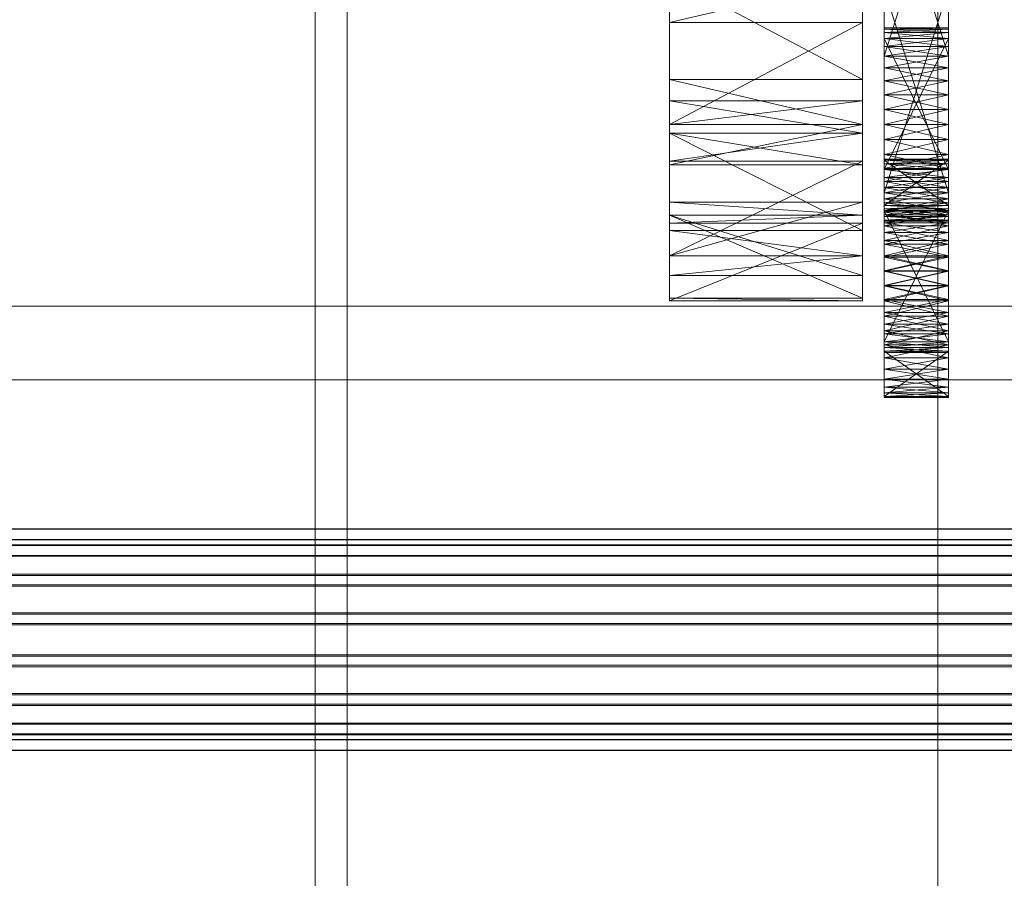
# Model space of a CAD drawing. Header units: millimetres. Extents: x -4395 to 65662, y -65530 to 6847.
# Tile 412 of 656: x 1369 to 1461, y -33653 to -33573. Entities that reach past the tile are written whole.
import ezdxf

# ---------------------------------------------------------------- set-up
doc = ezdxf.new("R2010")
doc.units = ezdxf.units.MM
for name, color, linetype, lineweight in [('COTAS_O', 1, 'Continuous', 0), ('frontal_C03', 7, 'Continuous', 0), ('frontal_secador', 7, 'Continuous', 0), ('frontal_tolva', 7, 'Continuous', 0)]:
    doc.layers.add(name, color=color, linetype=linetype, lineweight=lineweight)
doc.dimstyles.new('R19_100', dxfattribs={"dimtxt": 250, "dimasz": 150, "dimexe": 150, "dimexo": 80, "dimgap": 100, "dimtad": 1, "dimtih": 1, "dimtoh": 1, "dimdsep": 46, "dimcen": 0.09, "dimadec": 0, "dimazin": 0, "dimtfac": 1, "dimtdec": 4, "dimtofl": 0, "dimtmove": 0, "dimatfit": 3, "dimfxl": 1, "dimtolj": 1, "dimtzin": 0, "dimarcsym": 0})

# ---------------------------------------------------------------- blocks, each defined once
blk = doc.blocks.new('DIM_R33_43')
at = {"layer": 'COTAS_O'}
for p, q in [((-1725, -33700), (-1575, -33655)), ((1725, -33700), (1575, -33655)), ((-1725, -34400), (-1725, -33700)), ((-1725, -33700), (1725, -33700)), ((-1725, -33700), (-1575, -33745)), ((1725, -33700), (1575, -33745)), ((1725, -34400), (1725, -33700))]:
    blk.add_line(p, q, dxfattribs=at)
blk.add_text('3450 O', height=250, dxfattribs=at).set_placement((0, -33600))

msp = doc.modelspace()

# ---------------------------------------------------------------- linework, layer by layer
at = {"layer": 'frontal_C03'}
for p, q in [((1455, -35237.853), (1455, -32581.274)), ((1455, -32585.202), (1455, -35241.781)), ((1455, -35724.97), (1455, -33068.391)), ((1455, -33072.319), (1455, -35728.898)), ((1516, -33620.739), (-1476, -33620.739)), ((1516, -33620.766), (-1476, -33620.766)), ((1516, -33621.73), (-1476, -33621.73)), ((1516, -33621.757), (-1476, -33621.757)), ((1516, -33622.208), (-1476, -33622.208)), ((1516, -33622.284), (-1476, -33622.284)), ((1516, -33623.199), (-1476, -33623.199)), ((1516, -33623.274), (-1476, -33623.274)), ((1516, -33624.948), (-1476, -33624.948)), ((1516, -33625.061), (-1476, -33625.061)), ((1516, -33625.939), (-1476, -33625.939)), ((1516, -33626.052), (-1476, -33626.052)), ((1516, -33628.543), (-1476, -33628.543)), ((-1476, -33628.676), (1516, -33628.676)), ((1516, -33629.533), (-1476, -33629.533)), ((-1476, -33629.667), (1516, -33629.667)), ((1516, -33632.444), (-1476, -33632.444)), ((1516, -33632.578), (-1476, -33632.578)), ((1516, -33633.435), (-1476, -33633.435)), ((1516, -33633.569), (-1476, -33633.569)), ((1516, -33636.059), (-1476, -33636.059)), ((1516, -33636.172), (-1476, -33636.172)), ((1516, -33637.05), (-1476, -33637.05)), ((1516, -33637.163), (-1476, -33637.163)), ((1516, -33638.837), (-1476, -33638.837)), ((1516, -33638.913), (-1476, -33638.913)), ((1516, -33639.828), (-1476, -33639.828)), ((1516, -33639.903), (-1476, -33639.903)), ((1516, -33640.355), (-1476, -33640.355)), ((1516, -33640.381), (-1476, -33640.381)), ((1516, -33641.345), (-1476, -33641.345)), ((1516, -33641.372), (-1476, -33641.372))]:
    msp.add_line(p, q, dxfattribs=at)
at = {"layer": 'frontal_secador'}
for p, q in [((1400, -36000), (1400, -33000)), ((1397, -35940), (1397, -33075)), ((1400, -36000), (1400, -33075)), ((1400, -34600), (1400, -33075)), ((1400, -35940), (1400, -33075)), ((1400, -34650), (1400, -33075)), ((1400, -36000), (1400, -33250)), ((1430, -33591.527), (1430, -33457.639)), ((1448, -33457.639), (1448, -33591.527)), ((1430, -33525.858), (1430, -33591.527)), ((1448, -33591.527), (1448, -33525.858)), ((1430, -33583.889), (1430, -33549.365)), ((1430, -33591.527), (1430, -33549.365)), ((1448, -33549.365), (1448, -33583.889)), ((1448, -33549.365), (1448, -33591.527)), ((1450, -33555.05), (1450, -33578.99)), ((1456, -33578.99), (1456, -33555.05)), ((1450, -33577.785), (1450, -33556.031)), ((1450, -33583.075), (1450, -33556.031)), ((1450, -33591.635), (1450, -33556.031)), ((1456, -33556.031), (1456, -33577.785)), ((1456, -33556.031), (1456, -33583.075)), ((1456, -33556.031), (1456, -33591.635)), ((1450, -33556.768), (1450, -33576.711)), ((1450, -33556.768), (1450, -33578.99)), ((1456, -33576.711), (1456, -33556.768)), ((1456, -33578.99), (1456, -33556.768)), ((1450, -33577.785), (1450, -33557.686)), ((1450, -33557.686), (1450, -33576.711)), ((1456, -33557.686), (1450, -33576.711)), ((1456, -33576.711), (1450, -33557.686)), ((1456, -33557.686), (1456, -33577.785)), ((1456, -33576.711), (1456, -33557.686)), ((1450, -33591.094), (1450, -33561.268)), ((1450, -33561.268), (1450, -33578.99)), ((1456, -33561.268), (1456, -33591.094)), ((1456, -33578.99), (1456, -33561.268)), ((1450, -33591.094), (1450, -33566.831)), ((1456, -33566.831), (1456, -33591.094)), ((1450, -33568.135), (1450, -33590.357)), ((1450, -33568.135), (1450, -33591.635)), ((1456, -33590.357), (1456, -33568.135)), ((1456, -33591.635), (1456, -33568.135)), ((1430, -33569.361), (1430, -33580.859)), ((1430, -33578.895), (1430, -33569.361)), ((1430, -33583.889), (1430, -33569.361)), ((1430, -33569.361), (1430, -33573.572)), ((1430, -33569.361), (1430, -33591.527)), ((1448, -33569.361), (1430, -33573.572)), ((1448, -33578.895), (1430, -33569.361)), ((1448, -33580.859), (1448, -33569.361)), ((1448, -33569.361), (1448, -33578.895)), ((1448, -33569.361), (1448, -33583.889)), ((1448, -33573.572), (1448, -33569.361)), ((1448, -33591.527), (1448, -33569.361)), ((1450, -33589.439), (1450, -33569.34)), ((1450, -33591.094), (1450, -33569.34)), ((1456, -33569.34), (1456, -33589.439)), ((1456, -33569.34), (1456, -33591.094)), ((1450, -33570.414), (1450, -33590.357)), ((1450, -33589.439), (1450, -33570.414)), ((1456, -33589.439), (1450, -33570.414)), ((1456, -33570.414), (1450, -33589.439)), ((1456, -33590.357), (1456, -33570.414)), ((1456, -33570.414), (1456, -33589.439)), ((1430, -33586.827), (1430, -33573.572)), ((1430, -33573.572), (1430, -33583.075)), ((1430, -33583.889), (1430, -33573.572)), ((1448, -33573.572), (1430, -33573.572)), ((1448, -33573.572), (1430, -33583.075)), ((1448, -33573.572), (1448, -33586.827)), ((1448, -33583.075), (1448, -33573.572)), ((1448, -33573.572), (1448, -33583.889)), ((1450, -33574.186), (1450, -33574.075)), ((1456, -33574.186), (1450, -33574.075)), ((1456, -33574.075), (1450, -33574.075)), ((1456, -33574.075), (1450, -33574.186)), ((1450, -33574.075), (1450, -33574.516)), ((1450, -33574.186), (1450, -33575.056)), ((1450, -33574.516), (1450, -33574.186)), ((1450, -33588.01), (1450, -33574.186)), ((1450, -33574.186), (1450, -33578.99)), ((1450, -33592.51), (1450, -33574.186)), ((1450, -33574.186), (1450, -33589.439)), ((1450, -33602.572), (1450, -33574.186)), ((1456, -33574.516), (1450, -33574.186)), ((1456, -33574.186), (1450, -33574.186)), ((1456, -33574.186), (1450, -33574.516)), ((1450, -33575.056), (1450, -33574.516)), ((1456, -33575.056), (1450, -33574.516)), ((1456, -33574.516), (1450, -33574.516)), ((1456, -33574.516), (1450, -33575.056)), ((1450, -33574.516), (1450, -33587.272)), ((1450, -33575.794), (1450, -33574.516)), ((1450, -33574.516), (1450, -33588.927)), ((1450, -33577.785), (1450, -33574.516)), ((1450, -33583.075), (1450, -33574.516)), ((1456, -33574.186), (1456, -33574.075)), ((1456, -33574.516), (1456, -33574.075)), ((1456, -33575.056), (1456, -33574.186)), ((1456, -33574.186), (1456, -33574.516)), ((1456, -33574.186), (1456, -33588.01)), ((1456, -33578.99), (1456, -33574.186)), ((1456, -33574.186), (1456, -33592.51)), ((1456, -33589.439), (1456, -33574.186)), ((1456, -33574.186), (1456, -33602.572)), ((1456, -33574.516), (1456, -33575.056)), ((1456, -33587.272), (1456, -33574.516)), ((1456, -33574.516), (1456, -33575.794)), ((1456, -33588.927), (1456, -33574.516)), ((1456, -33574.516), (1456, -33577.785)), ((1456, -33574.516), (1456, -33583.075)), ((1450, -33575.056), (1450, -33576.711)), ((1450, -33575.794), (1450, -33575.056)), ((1450, -33588.01), (1450, -33575.056)), ((1450, -33575.056), (1450, -33587.272)), ((1450, -33575.056), (1450, -33578.99)), ((1456, -33575.794), (1450, -33575.056)), ((1456, -33575.056), (1450, -33575.056)), ((1456, -33575.056), (1450, -33587.272)), ((1456, -33587.272), (1450, -33575.056)), ((1456, -33575.056), (1450, -33575.794)), ((1450, -33576.711), (1450, -33575.794)), ((1456, -33576.711), (1450, -33575.794)), ((1456, -33575.794), (1450, -33575.794)), ((1450, -33577.785), (1450, -33575.794)), ((1456, -33575.794), (1450, -33576.711)), ((1456, -33576.711), (1456, -33575.056)), ((1456, -33575.056), (1456, -33575.794)), ((1456, -33575.056), (1456, -33588.01)), ((1456, -33587.272), (1456, -33575.056)), ((1456, -33578.99), (1456, -33575.056)), ((1456, -33575.794), (1456, -33576.711)), ((1456, -33575.794), (1456, -33577.785)), ((1450, -33576.711), (1450, -33577.785)), ((1456, -33576.711), (1450, -33576.711)), ((1456, -33576.711), (1450, -33577.785)), ((1450, -33576.711), (1450, -33578.99)), ((1456, -33577.785), (1450, -33576.711)), ((1456, -33577.785), (1456, -33576.711)), ((1456, -33578.99), (1456, -33576.711)), ((1450, -33580.294), (1450, -33577.785)), ((1450, -33577.785), (1450, -33578.99)), ((1450, -33583.075), (1450, -33577.785)), ((1456, -33577.785), (1450, -33577.785)), ((1456, -33577.785), (1450, -33578.99)), ((1456, -33578.99), (1450, -33577.785)), ((1456, -33577.785), (1456, -33580.294)), ((1456, -33578.99), (1456, -33577.785)), ((1456, -33577.785), (1456, -33583.075)), ((1430, -33578.895), (1430, -33580.859)), ((1430, -33583.075), (1430, -33578.895)), ((1448, -33583.075), (1430, -33578.895)), ((1448, -33578.895), (1430, -33578.895)), ((1448, -33580.859), (1448, -33578.895)), ((1448, -33578.895), (1448, -33583.075)), ((1450, -33578.99), (1450, -33580.294)), ((1456, -33578.99), (1450, -33578.99)), ((1456, -33578.99), (1450, -33580.294)), ((1450, -33578.99), (1450, -33581.667)), ((1450, -33578.99), (1450, -33584.483)), ((1450, -33578.99), (1450, -33589.439)), ((1456, -33580.294), (1450, -33578.99)), ((1450, -33578.99), (1450, -33591.094)), ((1456, -33580.294), (1456, -33578.99)), ((1456, -33581.667), (1456, -33578.99)), ((1456, -33584.483), (1456, -33578.99)), ((1456, -33589.439), (1456, -33578.99)), ((1456, -33591.094), (1456, -33578.99)), ((1450, -33583.075), (1450, -33580.294)), ((1450, -33580.294), (1450, -33581.667)), ((1456, -33580.294), (1450, -33580.294)), ((1456, -33580.294), (1450, -33581.667)), ((1456, -33581.667), (1450, -33580.294)), ((1456, -33580.294), (1456, -33583.075)), ((1456, -33581.667), (1456, -33580.294)), ((1430, -33580.859), (1430, -33583.075)), ((1430, -33583.889), (1430, -33580.859)), ((1448, -33583.889), (1430, -33580.859)), ((1448, -33580.859), (1430, -33580.859)), ((1448, -33580.859), (1430, -33583.075)), ((1448, -33583.075), (1448, -33580.859)), ((1448, -33580.859), (1448, -33583.889)), ((1450, -33581.667), (1450, -33583.075)), ((1456, -33581.667), (1450, -33581.667)), ((1456, -33581.667), (1450, -33583.075)), ((1450, -33581.667), (1450, -33584.483)), ((1456, -33583.075), (1450, -33581.667)), ((1456, -33583.075), (1456, -33581.667)), ((1456, -33584.483), (1456, -33581.667)), ((1430, -33583.075), (1430, -33586.827)), ((1448, -33583.075), (1430, -33583.075)), ((1448, -33583.075), (1430, -33586.827)), ((1448, -33586.827), (1448, -33583.075)), ((1450, -33585.857), (1450, -33583.075)), ((1450, -33583.075), (1450, -33584.483)), ((1450, -33588.365), (1450, -33583.075)), ((1450, -33591.635), (1450, -33583.075)), ((1456, -33583.075), (1450, -33583.075)), ((1456, -33583.075), (1450, -33584.483)), ((1456, -33584.483), (1450, -33583.075)), ((1450, -33604.18), (1450, -33583.075)), ((1450, -33583.075), (1450, -33588.927)), ((1456, -33583.075), (1456, -33585.857)), ((1456, -33584.483), (1456, -33583.075)), ((1456, -33583.075), (1456, -33588.365)), ((1456, -33583.075), (1456, -33591.635)), ((1456, -33583.075), (1456, -33604.18)), ((1456, -33588.927), (1456, -33583.075)), ((1430, -33586.827), (1430, -33583.889)), ((1430, -33583.889), (1430, -33590.317)), ((1430, -33592.954), (1430, -33583.889)), ((1430, -33591.527), (1430, -33583.889)), ((1430, -33583.889), (1430, -33586.487)), ((1448, -33586.827), (1430, -33583.889)), ((1448, -33583.889), (1430, -33583.889)), ((1448, -33583.889), (1430, -33586.487)), ((1448, -33592.954), (1430, -33583.889)), ((1448, -33583.889), (1448, -33586.827)), ((1448, -33590.317), (1448, -33583.889)), ((1448, -33583.889), (1448, -33592.954)), ((1448, -33583.889), (1448, -33591.527)), ((1448, -33586.487), (1448, -33583.889)), ((1450, -33584.483), (1450, -33585.857)), ((1456, -33584.483), (1450, -33584.483)), ((1456, -33584.483), (1450, -33585.857)), ((1450, -33584.483), (1450, -33587.161)), ((1450, -33584.483), (1450, -33589.439)), ((1456, -33585.857), (1450, -33584.483)), ((1456, -33585.857), (1456, -33584.483)), ((1456, -33587.161), (1456, -33584.483)), ((1456, -33589.439), (1456, -33584.483)), ((1450, -33588.365), (1450, -33585.857)), ((1450, -33585.857), (1450, -33587.161)), ((1456, -33585.857), (1450, -33585.857)), ((1456, -33585.857), (1450, -33587.161)), ((1456, -33587.161), (1450, -33585.857)), ((1456, -33585.857), (1456, -33588.365)), ((1456, -33587.161), (1456, -33585.857)), ((1430, -33597.124), (1430, -33586.487)), ((1430, -33586.487), (1430, -33595.291)), ((1430, -33591.527), (1430, -33586.487)), ((1448, -33586.487), (1430, -33586.487)), ((1448, -33586.487), (1430, -33595.291)), ((1448, -33586.487), (1448, -33597.124)), ((1448, -33595.291), (1448, -33586.487)), ((1448, -33586.487), (1448, -33591.527)), ((1450, -33586.402), (1450, -33586.291)), ((1456, -33586.402), (1450, -33586.291)), ((1456, -33586.291), (1450, -33586.291)), ((1456, -33586.291), (1450, -33586.402)), ((1450, -33586.291), (1450, -33590.611)), ((1450, -33586.731), (1450, -33586.291)), ((1450, -33586.291), (1450, -33591.481)), ((1450, -33588.01), (1450, -33586.291)), ((1450, -33586.402), (1450, -33587.272)), ((1450, -33586.731), (1450, -33586.402)), ((1450, -33590.94), (1450, -33586.402)), ((1450, -33586.402), (1450, -33590.611)), ((1450, -33586.402), (1450, -33588.927)), ((1450, -33586.402), (1450, -33593.883)), ((1450, -33594.21), (1450, -33586.402)), ((1450, -33586.402), (1450, -33603.31)), ((1450, -33604.79), (1450, -33586.402)), ((1456, -33586.731), (1450, -33586.402)), ((1456, -33586.402), (1450, -33586.402)), ((1456, -33586.402), (1450, -33590.611)), ((1456, -33590.611), (1450, -33586.402)), ((1456, -33586.402), (1450, -33586.731)), ((1450, -33587.272), (1450, -33586.731)), ((1456, -33587.272), (1450, -33586.731)), ((1456, -33586.731), (1450, -33586.731)), ((1450, -33588.01), (1450, -33586.731)), ((1456, -33586.731), (1450, -33587.272)), ((1456, -33586.402), (1456, -33586.291)), ((1456, -33590.611), (1456, -33586.291)), ((1456, -33586.291), (1456, -33586.731)), ((1456, -33591.481), (1456, -33586.291)), ((1456, -33586.291), (1456, -33588.01)), ((1456, -33587.272), (1456, -33586.402)), ((1456, -33586.402), (1456, -33586.731)), ((1456, -33586.402), (1456, -33590.94)), ((1456, -33590.611), (1456, -33586.402)), ((1456, -33588.927), (1456, -33586.402)), ((1456, -33593.883), (1456, -33586.402)), ((1456, -33586.402), (1456, -33594.21)), ((1456, -33603.31), (1456, -33586.402)), ((1456, -33586.402), (1456, -33604.79)), ((1456, -33586.731), (1456, -33587.272)), ((1456, -33586.731), (1456, -33588.01)), ((1448, -33586.827), (1430, -33586.827)), ((1450, -33587.161), (1450, -33588.365)), ((1456, -33587.161), (1450, -33587.161)), ((1456, -33587.161), (1450, -33588.365)), ((1450, -33587.161), (1450, -33589.439)), ((1456, -33588.365), (1450, -33587.161)), ((1450, -33587.272), (1450, -33588.01)), ((1456, -33587.272), (1450, -33587.272)), ((1456, -33587.272), (1450, -33588.01)), ((1450, -33587.272), (1450, -33588.927)), ((1456, -33588.01), (1450, -33587.272)), ((1456, -33588.365), (1456, -33587.161)), ((1456, -33589.439), (1456, -33587.161)), ((1456, -33588.01), (1456, -33587.272)), ((1456, -33588.927), (1456, -33587.272)), ((1450, -33590.001), (1450, -33588.01)), ((1450, -33588.01), (1450, -33588.927)), ((1450, -33592.51), (1450, -33588.01)), ((1456, -33588.01), (1450, -33588.01)), ((1456, -33588.01), (1450, -33588.927)), ((1456, -33588.927), (1450, -33588.01)), ((1450, -33588.01), (1450, -33591.481)), ((1450, -33598.072), (1450, -33588.01)), ((1450, -33590.357), (1450, -33588.365)), ((1450, -33588.365), (1450, -33589.439)), ((1450, -33591.635), (1450, -33588.365)), ((1456, -33588.365), (1450, -33588.365)), ((1456, -33588.365), (1450, -33589.439)), ((1456, -33589.439), (1450, -33588.365)), ((1450, -33604.18), (1450, -33588.365)), ((1456, -33588.01), (1456, -33590.001)), ((1456, -33588.927), (1456, -33588.01)), ((1456, -33588.01), (1456, -33592.51)), ((1456, -33591.481), (1456, -33588.01)), ((1456, -33588.01), (1456, -33598.072)), ((1456, -33588.365), (1456, -33590.357)), ((1456, -33589.439), (1456, -33588.365)), ((1456, -33588.365), (1456, -33591.635)), ((1456, -33588.365), (1456, -33604.18)), ((1450, -33588.927), (1450, -33590.001)), ((1456, -33588.927), (1450, -33588.927)), ((1456, -33588.927), (1450, -33590.001)), ((1450, -33588.927), (1450, -33591.205)), ((1450, -33588.927), (1450, -33593.883)), ((1456, -33590.001), (1450, -33588.927)), ((1450, -33588.927), (1450, -33599.377)), ((1450, -33588.927), (1450, -33604.18)), ((1450, -33590.357), (1450, -33589.439)), ((1456, -33589.439), (1450, -33589.439)), ((1456, -33589.439), (1450, -33590.357)), ((1456, -33590.357), (1450, -33589.439)), ((1450, -33589.439), (1450, -33591.094)), ((1450, -33589.439), (1450, -33603.85)), ((1450, -33589.439), (1450, -33604.291)), ((1450, -33589.439), (1450, -33602.572)), ((1450, -33589.439), (1450, -33591.965)), ((1456, -33590.001), (1456, -33588.927)), ((1456, -33591.205), (1456, -33588.927)), ((1456, -33593.883), (1456, -33588.927)), ((1456, -33599.377), (1456, -33588.927)), ((1456, -33604.18), (1456, -33588.927)), ((1456, -33589.439), (1456, -33590.357)), ((1456, -33591.094), (1456, -33589.439)), ((1456, -33603.85), (1456, -33589.439)), ((1456, -33604.291), (1456, -33589.439)), ((1456, -33602.572), (1456, -33589.439)), ((1456, -33591.965), (1456, -33589.439)), ((1430, -33592.954), (1430, -33590.317)), ((1430, -33590.317), (1430, -33595.291)), ((1430, -33591.527), (1430, -33590.317)), ((1448, -33591.527), (1430, -33590.317)), ((1448, -33590.317), (1430, -33590.317)), ((1448, -33590.317), (1430, -33595.291)), ((1448, -33590.317), (1448, -33592.954)), ((1448, -33595.291), (1448, -33590.317)), ((1448, -33590.317), (1448, -33591.527)), ((1450, -33592.51), (1450, -33590.001)), ((1450, -33590.001), (1450, -33591.205)), ((1456, -33590.001), (1450, -33590.001)), ((1456, -33590.001), (1450, -33591.205)), ((1456, -33591.205), (1450, -33590.001)), ((1450, -33591.635), (1450, -33590.357)), ((1450, -33590.357), (1450, -33591.094)), ((1456, -33590.357), (1450, -33590.357)), ((1456, -33590.357), (1450, -33591.094)), ((1456, -33591.094), (1450, -33590.357)), ((1450, -33603.31), (1450, -33590.357)), ((1450, -33604.18), (1450, -33590.357)), ((1456, -33590.001), (1456, -33592.51)), ((1456, -33591.205), (1456, -33590.001)), ((1456, -33590.357), (1456, -33591.635)), ((1456, -33591.094), (1456, -33590.357)), ((1456, -33590.357), (1456, -33603.31)), ((1456, -33590.357), (1456, -33604.18)), ((1450, -33590.611), (1450, -33590.94)), ((1456, -33590.611), (1450, -33590.611)), ((1456, -33590.611), (1450, -33590.94)), ((1450, -33590.611), (1450, -33591.481)), ((1456, -33590.94), (1450, -33590.611)), ((1450, -33592.219), (1450, -33590.94)), ((1450, -33590.94), (1450, -33591.481)), ((1450, -33594.21), (1450, -33590.94)), ((1456, -33590.94), (1450, -33590.94)), ((1456, -33590.94), (1450, -33591.481)), ((1456, -33591.481), (1450, -33590.94)), ((1450, -33591.094), (1450, -33591.635)), ((1456, -33591.094), (1450, -33591.094)), ((1456, -33591.094), (1450, -33591.635)), ((1456, -33591.635), (1450, -33591.094)), ((1450, -33591.094), (1450, -33603.85)), ((1450, -33603.31), (1450, -33591.094)), ((1456, -33603.31), (1450, -33591.094)), ((1456, -33591.094), (1450, -33603.31)), ((1450, -33591.965), (1450, -33591.094)), ((1450, -33591.205), (1450, -33592.51)), ((1456, -33591.205), (1450, -33591.205)), ((1456, -33591.205), (1450, -33592.51)), ((1450, -33591.205), (1450, -33593.883)), ((1456, -33592.51), (1450, -33591.205)), ((1456, -33590.94), (1456, -33590.611)), ((1456, -33591.481), (1456, -33590.611)), ((1456, -33590.94), (1456, -33592.219)), ((1456, -33591.481), (1456, -33590.94)), ((1456, -33590.94), (1456, -33594.21)), ((1456, -33591.635), (1456, -33591.094)), ((1456, -33603.85), (1456, -33591.094)), ((1456, -33591.094), (1456, -33603.31)), ((1456, -33591.094), (1456, -33591.965)), ((1456, -33592.51), (1456, -33591.205)), ((1456, -33593.883), (1456, -33591.205)), ((1430, -33597.124), (1430, -33591.527)), ((1430, -33591.527), (1430, -33592.256)), ((1430, -33599.235), (1430, -33591.527)), ((1448, -33597.124), (1430, -33591.527)), ((1448, -33591.527), (1430, -33591.527)), ((1448, -33591.527), (1430, -33592.256)), ((1448, -33599.235), (1430, -33591.527)), ((1430, -33599.235), (1430, -33592.256)), ((1430, -33592.256), (1430, -33599.5)), ((1448, -33592.256), (1430, -33592.256)), ((1448, -33592.256), (1430, -33599.5)), ((1448, -33591.527), (1448, -33597.124)), ((1448, -33592.256), (1448, -33591.527)), ((1448, -33591.527), (1448, -33599.235)), ((1448, -33592.256), (1448, -33599.235)), ((1448, -33599.5), (1448, -33592.256)), ((1450, -33591.481), (1450, -33592.219)), ((1456, -33591.481), (1450, -33591.481)), ((1456, -33591.481), (1450, -33592.219)), ((1450, -33591.481), (1450, -33593.136)), ((1450, -33591.481), (1450, -33595.414)), ((1450, -33591.481), (1450, -33600.908)), ((1450, -33591.481), (1450, -33608.389)), ((1450, -33598.072), (1450, -33591.481)), ((1456, -33592.219), (1450, -33591.481)), ((1450, -33592.075), (1450, -33591.635)), ((1450, -33591.635), (1450, -33591.965)), ((1456, -33591.635), (1450, -33591.635)), ((1456, -33591.635), (1450, -33591.965)), ((1456, -33591.965), (1450, -33591.635)), ((1450, -33591.965), (1450, -33592.075)), ((1456, -33591.965), (1450, -33591.965)), ((1456, -33591.965), (1450, -33592.075)), ((1456, -33592.075), (1450, -33591.965)), ((1456, -33592.075), (1450, -33592.075)), ((1450, -33594.21), (1450, -33592.219)), ((1450, -33592.219), (1450, -33593.136)), ((1456, -33592.219), (1450, -33592.219)), ((1456, -33592.219), (1450, -33593.136)), ((1456, -33593.136), (1450, -33592.219)), ((1456, -33592.219), (1456, -33591.481)), ((1456, -33593.136), (1456, -33591.481)), ((1456, -33595.414), (1456, -33591.481)), ((1456, -33600.908), (1456, -33591.481)), ((1456, -33608.389), (1456, -33591.481)), ((1456, -33591.481), (1456, -33598.072)), ((1456, -33591.635), (1456, -33592.075)), ((1456, -33591.965), (1456, -33591.635)), ((1456, -33592.075), (1456, -33591.965)), ((1456, -33592.219), (1456, -33594.21)), ((1456, -33593.136), (1456, -33592.219)), ((1430, -33595.291), (1430, -33592.954)), ((1448, -33595.291), (1430, -33592.954)), ((1448, -33592.954), (1430, -33592.954)), ((1448, -33592.954), (1448, -33595.291)), ((1450, -33595.291), (1450, -33592.51)), ((1450, -33592.51), (1450, -33593.883)), ((1450, -33598.072), (1450, -33592.51)), ((1450, -33602.572), (1450, -33592.51)), ((1456, -33592.51), (1450, -33592.51)), ((1456, -33592.51), (1450, -33593.883)), ((1456, -33593.883), (1450, -33592.51)), ((1450, -33593.136), (1450, -33594.21)), ((1456, -33593.136), (1450, -33593.136)), ((1456, -33593.136), (1450, -33594.21)), ((1450, -33593.136), (1450, -33595.414)), ((1456, -33594.21), (1450, -33593.136)), ((1456, -33592.51), (1456, -33595.291)), ((1456, -33593.883), (1456, -33592.51)), ((1456, -33592.51), (1456, -33598.072)), ((1456, -33592.51), (1456, -33602.572)), ((1456, -33594.21), (1456, -33593.136)), ((1456, -33595.414), (1456, -33593.136)), ((1450, -33593.883), (1450, -33595.291)), ((1456, -33593.883), (1450, -33593.883)), ((1456, -33593.883), (1450, -33595.291)), ((1450, -33593.883), (1450, -33596.699)), ((1450, -33593.883), (1450, -33599.377)), ((1450, -33593.883), (1450, -33603.31)), ((1456, -33595.291), (1450, -33593.883)), ((1456, -33595.291), (1456, -33593.883)), ((1456, -33596.699), (1456, -33593.883)), ((1456, -33599.377), (1456, -33593.883)), ((1456, -33603.31), (1456, -33593.883)), ((1450, -33596.719), (1450, -33594.21)), ((1450, -33594.21), (1450, -33595.414)), ((1450, -33599.5), (1450, -33594.21)), ((1450, -33604.79), (1450, -33594.21)), ((1456, -33594.21), (1450, -33594.21)), ((1456, -33594.21), (1450, -33595.414)), ((1456, -33595.414), (1450, -33594.21)), ((1456, -33594.21), (1456, -33596.719)), ((1456, -33595.414), (1456, -33594.21)), ((1456, -33594.21), (1456, -33599.5)), ((1456, -33594.21), (1456, -33604.79)), ((1430, -33595.291), (1430, -33597.124)), ((1448, -33595.291), (1430, -33595.291)), ((1448, -33595.291), (1430, -33597.124)), ((1448, -33597.124), (1448, -33595.291)), ((1450, -33598.072), (1450, -33595.291)), ((1450, -33595.291), (1450, -33596.699)), ((1456, -33595.291), (1450, -33595.291)), ((1456, -33595.291), (1450, -33596.699)), ((1456, -33596.699), (1450, -33595.291)), ((1450, -33595.414), (1450, -33596.719)), ((1456, -33595.414), (1450, -33595.414)), ((1456, -33595.414), (1450, -33596.719)), ((1450, -33595.414), (1450, -33598.092)), ((1450, -33595.414), (1450, -33600.908)), ((1456, -33596.719), (1450, -33595.414)), ((1456, -33595.291), (1456, -33598.072)), ((1456, -33596.699), (1456, -33595.291)), ((1456, -33596.719), (1456, -33595.414)), ((1456, -33598.092), (1456, -33595.414)), ((1456, -33600.908), (1456, -33595.414)), ((1450, -33596.699), (1450, -33598.072)), ((1456, -33596.699), (1450, -33596.699)), ((1456, -33596.699), (1450, -33598.072)), ((1450, -33596.699), (1450, -33599.377)), ((1456, -33598.072), (1450, -33596.699)), ((1450, -33599.5), (1450, -33596.719)), ((1450, -33596.719), (1450, -33598.092)), ((1456, -33596.719), (1450, -33596.719)), ((1456, -33596.719), (1450, -33598.092)), ((1456, -33598.092), (1450, -33596.719)), ((1456, -33598.072), (1456, -33596.699)), ((1456, -33599.377), (1456, -33596.699)), ((1456, -33596.719), (1456, -33599.5)), ((1456, -33598.092), (1456, -33596.719)), ((1448, -33597.124), (1430, -33597.124)), ((1450, -33600.581), (1450, -33598.072)), ((1450, -33598.072), (1450, -33599.377)), ((1450, -33602.572), (1450, -33598.072)), ((1456, -33598.072), (1450, -33598.072)), ((1456, -33598.072), (1450, -33599.377)), ((1456, -33599.377), (1450, -33598.072)), ((1450, -33608.389), (1450, -33598.072)), ((1450, -33598.092), (1450, -33599.5)), ((1456, -33598.092), (1450, -33598.092)), ((1456, -33598.092), (1450, -33599.5)), ((1450, -33598.092), (1450, -33600.908)), ((1456, -33599.5), (1450, -33598.092)), ((1456, -33598.072), (1456, -33600.581)), ((1456, -33599.377), (1456, -33598.072)), ((1456, -33598.072), (1456, -33602.572)), ((1456, -33598.072), (1456, -33608.389)), ((1456, -33599.5), (1456, -33598.092)), ((1456, -33600.908), (1456, -33598.092)), ((1430, -33599.5), (1430, -33599.235)), ((1448, -33599.5), (1430, -33599.235)), ((1448, -33599.235), (1430, -33599.235)), ((1448, -33599.5), (1430, -33599.5)), ((1448, -33599.235), (1448, -33599.5)), ((1450, -33599.377), (1450, -33600.581)), ((1456, -33599.377), (1450, -33599.377)), ((1456, -33599.377), (1450, -33600.581)), ((1450, -33599.377), (1450, -33601.655)), ((1450, -33599.377), (1450, -33603.31)), ((1456, -33600.581), (1450, -33599.377)), ((1450, -33599.377), (1450, -33604.18)), ((1450, -33602.281), (1450, -33599.5)), ((1450, -33599.5), (1450, -33600.908)), ((1450, -33604.79), (1450, -33599.5)), ((1456, -33599.5), (1450, -33599.5)), ((1456, -33599.5), (1450, -33600.908)), ((1456, -33600.908), (1450, -33599.5)), ((1456, -33600.581), (1456, -33599.377)), ((1456, -33601.655), (1456, -33599.377)), ((1456, -33603.31), (1456, -33599.377)), ((1456, -33604.18), (1456, -33599.377)), ((1456, -33599.5), (1456, -33602.281)), ((1456, -33600.908), (1456, -33599.5)), ((1456, -33599.5), (1456, -33604.79)), ((1450, -33602.572), (1450, -33600.581)), ((1450, -33600.581), (1450, -33601.655)), ((1456, -33600.581), (1450, -33600.581)), ((1456, -33600.581), (1450, -33601.655)), ((1456, -33601.655), (1450, -33600.581)), ((1450, -33600.908), (1450, -33602.281)), ((1456, -33600.908), (1450, -33600.908)), ((1456, -33600.908), (1450, -33602.281)), ((1450, -33600.908), (1450, -33603.586)), ((1450, -33600.908), (1450, -33605.864)), ((1450, -33600.908), (1450, -33608.389)), ((1456, -33602.281), (1450, -33600.908)), ((1456, -33600.581), (1456, -33602.572)), ((1456, -33601.655), (1456, -33600.581)), ((1456, -33602.281), (1456, -33600.908)), ((1456, -33603.586), (1456, -33600.908)), ((1456, -33605.864), (1456, -33600.908)), ((1456, -33608.389), (1456, -33600.908)), ((1450, -33601.655), (1450, -33602.572)), ((1456, -33601.655), (1450, -33601.655)), ((1456, -33601.655), (1450, -33602.572)), ((1450, -33601.655), (1450, -33603.31)), ((1456, -33602.572), (1450, -33601.655)), ((1450, -33604.79), (1450, -33602.281)), ((1450, -33602.281), (1450, -33603.586)), ((1456, -33602.281), (1450, -33602.281)), ((1456, -33602.281), (1450, -33603.586)), ((1456, -33603.586), (1450, -33602.281)), ((1456, -33602.572), (1456, -33601.655)), ((1456, -33603.31), (1456, -33601.655)), ((1456, -33602.281), (1456, -33604.79)), ((1456, -33603.586), (1456, -33602.281)), ((1450, -33603.85), (1450, -33602.572)), ((1450, -33602.572), (1450, -33603.31)), ((1450, -33604.291), (1450, -33602.572)), ((1456, -33602.572), (1450, -33602.572)), ((1456, -33602.572), (1450, -33603.31)), ((1456, -33603.31), (1450, -33602.572)), ((1450, -33608.389), (1450, -33602.572)), ((1450, -33603.85), (1450, -33603.31)), ((1456, -33603.31), (1450, -33603.31)), ((1456, -33603.31), (1450, -33603.85)), ((1456, -33603.85), (1450, -33603.31)), ((1450, -33603.31), (1450, -33604.18)), ((1450, -33603.31), (1450, -33608.5)), ((1450, -33603.31), (1450, -33608.06)), ((1450, -33603.31), (1450, -33604.79)), ((1456, -33602.572), (1456, -33603.85)), ((1456, -33603.31), (1456, -33602.572)), ((1456, -33602.572), (1456, -33604.291)), ((1456, -33602.572), (1456, -33608.389)), ((1456, -33603.31), (1456, -33603.85)), ((1456, -33604.18), (1456, -33603.31)), ((1456, -33608.5), (1456, -33603.31)), ((1456, -33608.06), (1456, -33603.31)), ((1456, -33604.79), (1456, -33603.31)), ((1450, -33603.586), (1450, -33604.79)), ((1456, -33603.586), (1450, -33603.586)), ((1456, -33603.586), (1450, -33604.79)), ((1450, -33603.586), (1450, -33605.864)), ((1456, -33604.79), (1450, -33603.586)), ((1450, -33604.291), (1450, -33603.85)), ((1450, -33603.85), (1450, -33604.18)), ((1456, -33603.85), (1450, -33603.85)), ((1456, -33603.85), (1450, -33604.18)), ((1456, -33604.18), (1450, -33603.85)), ((1450, -33608.389), (1450, -33603.85)), ((1450, -33604.18), (1450, -33604.291)), ((1456, -33604.18), (1450, -33604.18)), ((1456, -33604.18), (1450, -33604.291)), ((1456, -33604.291), (1450, -33604.18)), ((1450, -33604.18), (1450, -33608.5)), ((1450, -33608.389), (1450, -33604.18)), ((1456, -33608.389), (1450, -33604.18)), ((1456, -33604.18), (1450, -33608.389)), ((1456, -33604.79), (1456, -33603.586)), ((1456, -33605.864), (1456, -33603.586)), ((1456, -33603.85), (1456, -33604.291)), ((1456, -33604.18), (1456, -33603.85)), ((1456, -33603.85), (1456, -33608.389)), ((1456, -33604.291), (1456, -33604.18)), ((1456, -33608.5), (1456, -33604.18)), ((1456, -33604.18), (1456, -33608.389)), ((1456, -33604.291), (1450, -33604.291)), ((1450, -33606.781), (1450, -33604.79)), ((1450, -33604.79), (1450, -33605.864)), ((1450, -33608.06), (1450, -33604.79)), ((1456, -33604.79), (1450, -33604.79)), ((1456, -33604.79), (1450, -33605.864)), ((1456, -33605.864), (1450, -33604.79)), ((1456, -33604.79), (1456, -33606.781)), ((1456, -33605.864), (1456, -33604.79)), ((1456, -33604.79), (1456, -33608.06)), ((1450, -33605.864), (1450, -33606.781)), ((1456, -33605.864), (1450, -33605.864)), ((1456, -33605.864), (1450, -33606.781)), ((1450, -33605.864), (1450, -33607.519)), ((1450, -33605.864), (1450, -33608.389)), ((1456, -33606.781), (1450, -33605.864)), ((1456, -33606.781), (1456, -33605.864)), ((1456, -33607.519), (1456, -33605.864)), ((1456, -33608.389), (1456, -33605.864)), ((1450, -33608.06), (1450, -33606.781)), ((1450, -33606.781), (1450, -33607.519)), ((1456, -33606.781), (1450, -33606.781)), ((1456, -33606.781), (1450, -33607.519)), ((1456, -33607.519), (1450, -33606.781)), ((1456, -33606.781), (1456, -33608.06)), ((1456, -33607.519), (1456, -33606.781)), ((1450, -33607.519), (1450, -33608.06)), ((1456, -33607.519), (1450, -33607.519)), ((1456, -33607.519), (1450, -33608.06)), ((1450, -33607.519), (1450, -33608.389)), ((1456, -33608.06), (1450, -33607.519)), ((1456, -33608.06), (1456, -33607.519)), ((1456, -33608.389), (1456, -33607.519)), ((1450, -33608.5), (1450, -33608.06)), ((1450, -33608.06), (1450, -33608.389)), ((1456, -33608.06), (1450, -33608.06)), ((1456, -33608.06), (1450, -33608.389)), ((1456, -33608.389), (1450, -33608.06)), ((1450, -33608.5), (1450, -33608.389)), ((1456, -33608.389), (1450, -33608.389)), ((1456, -33608.389), (1450, -33608.5)), ((1456, -33608.5), (1450, -33608.389)), ((1456, -33608.5), (1450, -33608.5)), ((1456, -33608.06), (1456, -33608.5)), ((1456, -33608.389), (1456, -33608.06)), ((1456, -33608.389), (1456, -33608.5))]:
    msp.add_line(p, q, dxfattribs=at)
at = {"layer": 'frontal_tolva'}
for p, q in [((1725, -33600), (-1725, -33600)), ((1725, -33606.849), (-1725, -33606.849))]:
    msp.add_line(p, q, dxfattribs=at)

# ---------------------------------------------------------------- dimensions: what is measured, and where the dimension line sits
at = {"layer": 'COTAS_O'}
dim = msp.add_aligned_dim(p1=(-1725, -34400), p2=(1725, -34400), distance=700, text='<> O', dimstyle='R19_100', dxfattribs=at)
dim.commit()
dim.dimension.update_dxf_attribs({"geometry": 'DIM_R33_43', "text_midpoint": (0, -33700)})

doc.saveas('drawing.dxf')
